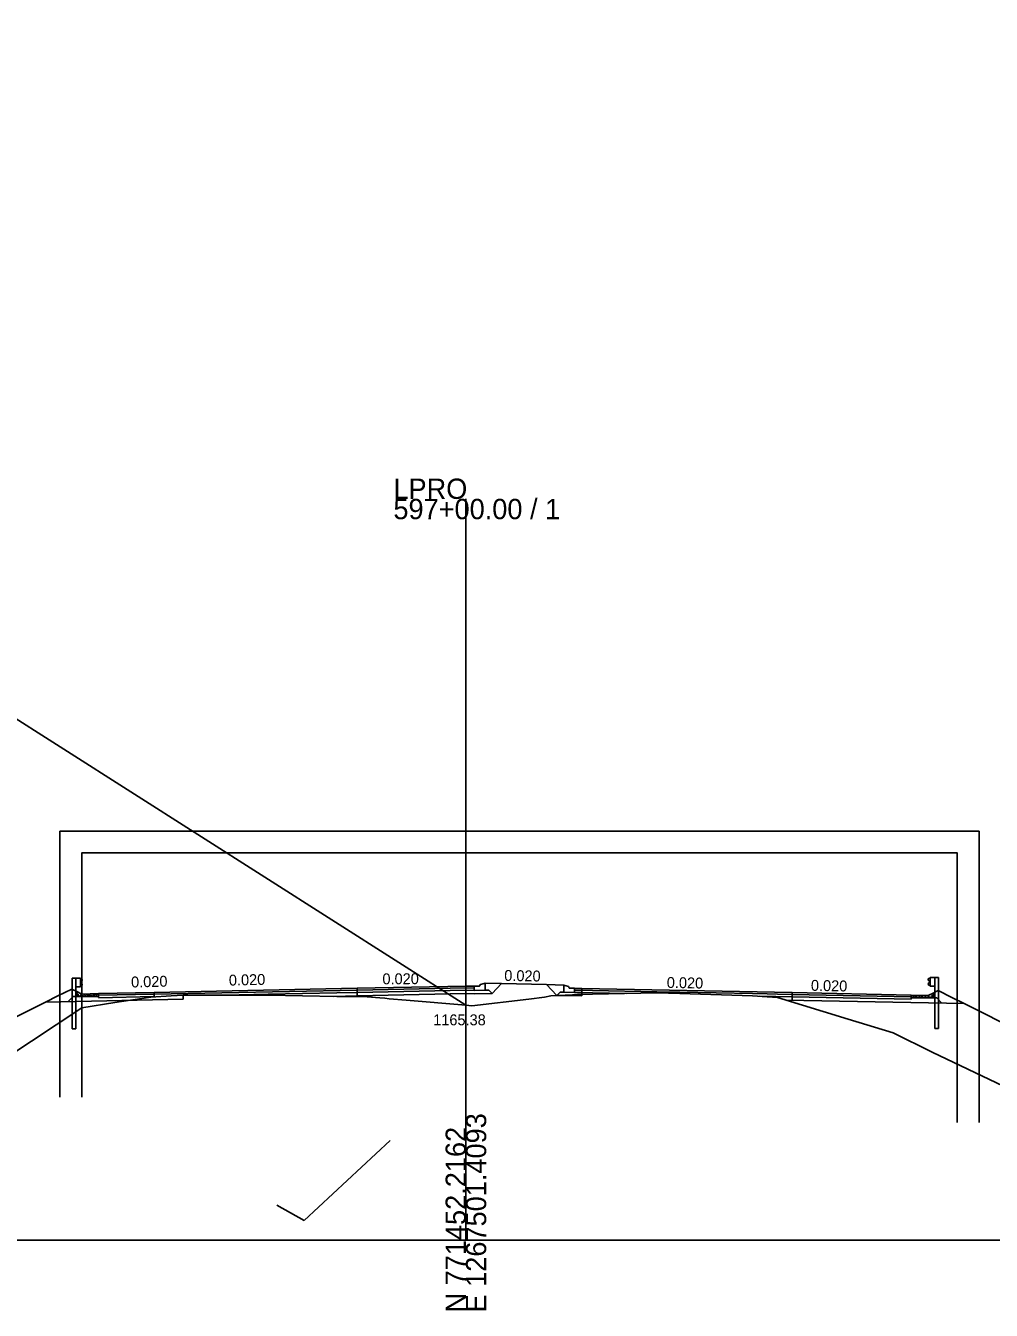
# Model space of a CAD drawing. Extents: x -3833 to 1267678, y -522 to 773248.
# Drawn here: x 89.3 to 222.5, y 7990.3 to 8167.4 of the extents above; entities that cross this region are included whole.
import ezdxf

# ---------------------------------------------------------------- set-up
doc = ezdxf.new("R2010")
doc.units = 0
for name, color, linetype in [('Exist Cross Section Cell', 7, 'Continuous'), ('Exist XS Center Line Elevation Label', 7, 'Continuous'), ('Exist XS Ground Line', 7, 'Continuous'), ('Prop CMT DNC', 7, 'Continuous'), ('Prop CMT Guardrail Graphics', 7, 'Continuous'), ('Prop CMT Pvmt Course 1', 7, 'Continuous'), ('Prop CMT Pvmt Course 2', 7, 'Continuous'), ('Prop CMT Pvmt Course 4', 7, 'Continuous'), ('Prop CMT Shld Paved Course 1', 7, 'Continuous'), ('Prop CMT Shld Paved Course 2', 7, 'Continuous'), ('Prop CMT Shld Paved Course 4', 7, 'Continuous'), ('Prop CMT Slope Grass', 7, 'Continuous'), ('Prop CMT Subgrade Earthwork', 7, 'Continuous'), ('Prop Conc Curb and Gutter', 7, 'Continuous'), ('Prop Conc Island Cover', 7, 'Continuous'), ('Prop XS Finish Grade', 7, 'Continuous'), ('Prop XS SE Text', 7, 'Continuous'), ('Scratch_Level_1', 7, 'Continuous'), ('Scratch_Level_3', 7, 'Continuous'), ('Scratch_Level_5', 7, 'Continuous'), ('Typical Curb CELL', 7, 'Continuous')]:
    doc.layers.add(name, color=color, linetype=linetype)

msp = doc.modelspace()

# ---------------------------------------------------------------- linework, layer by layer
at = {"layer": 'Exist Cross Section Cell'}
for p, q in [((150, 8000), (150, 8102.19)), ((0, 8000), (150, 8000)), ((150, 8000), (300, 8000))]:
    msp.add_line(p, q, dxfattribs=at)
at = {"layer": 'Exist XS Ground Line'}
for p, q in [((101.59, 8032.73), (106.52, 8033.5)), ((106.52, 8033.5), (109.32, 8033.65)), ((109.32, 8033.65), (111.01, 8033.74)), ((111.01, 8033.74), (118.71, 8033.76)), ((118.71, 8033.76), (122.7, 8033.78)), ((122.7, 8033.78), (132.21, 8033.58)), ((132.21, 8033.58), (136.37, 8033.51)), ((136.37, 8033.51), (138.14, 8033.39)), ((138.14, 8033.39), (138.82, 8033.33)), ((138.82, 8033.33), (139.41, 8033.25)), ((139.41, 8033.25), (141.75, 8033.05)), ((141.75, 8033.05), (150, 8032.38)), ((150.8, 8032.31), (158.67, 8033.19)), ((158.67, 8033.19), (160.85, 8033.47)), ((160.85, 8033.47), (161.7, 8033.68)), ((161.7, 8033.68), (164.71, 8033.81)), ((164.71, 8033.81), (165.39, 8033.85)), ((165.39, 8033.85), (167.45, 8033.89)), ((167.45, 8033.89), (176.33, 8034.06)), ((176.33, 8034.06), (179.53, 8033.97)), ((179.53, 8033.97), (189.54, 8033.68)), ((189.54, 8033.68), (191.57, 8033.55)), ((191.57, 8033.55), (192.99, 8033.45)), ((192.99, 8033.45), (202.74, 8030.44)), ((86.52, 8025.06), (97, 8032.03)), ((97, 8032.03), (101.59, 8032.73)), ((150, 8032.38), (150.8, 8032.31)), ((202.74, 8030.44), (208.93, 8028.55)), ((208.93, 8028.55), (214.31, 8025.91)), ((214.31, 8025.91), (224.17, 8021.21))]:
    msp.add_line(p, q, dxfattribs=at)
at = {"layer": 'Prop CMT Guardrail Graphics'}
for p, q in [((95.69, 8033.61), (95.69, 8036.11)), ((95.69, 8036.11), (96.17, 8036.11)), ((96.17, 8034.93), (96.17, 8036.11)), ((96.17, 8036.11), (96.84, 8036.11)), ((96.17, 8036.11), (96.17, 8033.6)), ((96.84, 8034.93), (96.17, 8034.93)), ((96.84, 8036.11), (96.84, 8034.93)), ((96.84, 8036.03), (96.84, 8035)), ((96.94, 8036.01), (96.84, 8036.03)), ((96.84, 8035), (96.94, 8035.03)), ((96.85, 8035.56), (97.08, 8035.76)), ((96.85, 8035.47), (96.85, 8035.56)), ((97.08, 8035.27), (96.85, 8035.47)), ((97.08, 8035.91), (96.94, 8036.01)), ((96.94, 8035.03), (97.08, 8035.13)), ((97.08, 8035.76), (97.08, 8035.91)), ((97.08, 8035.13), (97.08, 8035.27)), ((213.79, 8035.99), (213.94, 8036.09)), ((213.79, 8035.85), (213.79, 8035.99)), ((214.02, 8035.65), (213.79, 8035.85)), ((213.79, 8035.36), (214.02, 8035.56)), ((213.79, 8035.21), (213.79, 8035.36)), ((213.94, 8035.11), (213.79, 8035.21)), ((213.94, 8036.09), (214.04, 8036.12)), ((214.04, 8035.09), (213.94, 8035.11)), ((214.02, 8035.56), (214.02, 8035.65)), ((214.04, 8036.19), (214.04, 8035.01)), ((214.7, 8036.19), (214.04, 8036.19)), ((214.04, 8036.12), (214.04, 8035.09)), ((214.04, 8035.01), (214.7, 8035.01)), ((215.19, 8036.19), (214.7, 8036.19)), ((214.7, 8035.01), (214.7, 8036.19)), ((214.7, 8036.19), (214.7, 8033.68)), ((215.19, 8033.69), (215.19, 8036.19)), ((95.69, 8029.1), (95.69, 8033.61)), ((96.17, 8033.6), (96.17, 8029.1)), ((214.7, 8033.68), (214.7, 8029.18)), ((215.19, 8029.18), (215.19, 8033.69)), ((96.17, 8029.1), (95.69, 8029.1)), ((214.7, 8029.18), (215.19, 8029.18))]:
    msp.add_line(p, q, dxfattribs=at)
at = {"layer": 'Prop CMT Pvmt Course 1'}
for p, q in [((135, 8034.71), (107, 8034.15)), ((195, 8034.11), (165.99, 8034.69)), ((107, 8033.9), (135, 8034.46)), ((107, 8034.15), (107, 8034.15)), ((107, 8034.15), (107, 8033.9)), ((107, 8033.9), (107, 8033.9)), ((135, 8034.46), (135, 8034.46)), ((165.99, 8034.44), (165.99, 8034.44)), ((211.42, 8033.78), (195, 8034.11)), ((195, 8033.86), (195, 8034.11)), ((195, 8034.11), (195, 8034.11)), ((195, 8033.86), (211.42, 8033.53)), ((195, 8033.86), (195, 8033.86)), ((195, 8033.86), (195, 8033.86))]:
    msp.add_line(p, q, dxfattribs=at)
at = {"layer": 'Prop CMT Pvmt Course 2'}
for p, q in [((150, 8034.76), (135, 8034.46)), ((151.16, 8034.74), (150, 8034.76)), ((151.16, 8034.74), (151.16, 8034.74)), ((135, 8034.46), (135, 8034.46)), ((135, 8034.13), (135, 8034.13)), ((135, 8034.13), (135, 8034.13)), ((135, 8034.13), (135, 8034.13)), ((151.16, 8034.4), (151.16, 8034.4)), ((151.16, 8034.4), (151.16, 8034.4)), ((151.16, 8034.4), (151.16, 8034.4)), ((165.99, 8034.11), (165.99, 8034.44)), ((165.99, 8034.44), (165.99, 8034.44)), ((165.99, 8034.11), (165.99, 8034.11)), ((195, 8033.53), (211.42, 8033.2))]:
    msp.add_line(p, q, dxfattribs=at)
at = {"layer": 'Prop CMT Pvmt Course 4'}
for p, q in [((116.53, 8033.76), (116.51, 8033.75)), ((116.53, 8033.76), (116.53, 8033.76)), ((119.46, 8033.77), (119.46, 8033.77)), ((119.46, 8033.76), (119.46, 8033.76)), ((150, 8034.43), (135, 8034.13)), ((135, 8034.13), (135, 8034.13)), ((135, 8034.13), (135, 8034.13)), ((135, 8034.13), (135, 8033.67)), ((135, 8034.13), (135, 8034.13)), ((135, 8034.13), (135, 8034.13)), ((135, 8033.67), (135, 8033.67)), ((135, 8033.67), (135, 8033.67)), ((135, 8033.67), (135, 8033.67)), ((135, 8033.67), (135, 8033.67)), ((135, 8033.67), (135, 8033.67)), ((151.16, 8034.4), (150, 8034.43)), ((151.16, 8034.4), (151.16, 8034.4)), ((151.16, 8034.4), (151.16, 8034.4)), ((151.16, 8034.4), (151.16, 8034.4)), ((151.16, 8033.95), (151.16, 8033.95)), ((151.16, 8033.95), (151.16, 8033.95)), ((151.16, 8033.95), (151.16, 8033.95)), ((151.16, 8033.95), (151.16, 8033.95)), ((153.16, 8034.44), (152.66, 8034.43)), ((153.61, 8033.99), (153.16, 8034.44)), ((162.55, 8033.72), (163, 8034.17)), ((163, 8034.17), (163.5, 8034.16)), ((165, 8034.13), (165.99, 8034.11)), ((165.99, 8033.86), (165.99, 8034.11)), ((192.74, 8033.57), (190.5, 8033.62)), ((195, 8033.53), (192.74, 8033.57)), ((195, 8033.07), (195, 8033.53))]:
    msp.add_line(p, q, dxfattribs=at)
at = {"layer": 'Prop CMT Shld Paved Course 1'}
for p, q in [((150, 8035.01), (135, 8034.71)), ((135, 8034.71), (135, 8034.71)), ((135, 8034.71), (135, 8034.46)), ((151.16, 8034.99), (150, 8035.01)), ((151.16, 8034.99), (151.16, 8034.99)), ((151.16, 8034.74), (151.16, 8034.74)), ((151.16, 8034.74), (151.16, 8034.74)), ((165.99, 8034.69), (165, 8034.71)), ((165.99, 8034.44), (165.99, 8034.69)), ((165.99, 8034.69), (165.99, 8034.69)), ((96.98, 8033.63), (96.98, 8033.63)), ((96.98, 8033.63), (96.98, 8033.63)), ((97, 8033.91), (97, 8033.91)), ((97, 8033.91), (97, 8033.91)), ((97, 8033.91), (97, 8033.91)), ((97, 8033.91), (97, 8033.91)), ((97.18, 8033.61), (97.18, 8033.61)), ((97.18, 8033.61), (97.18, 8033.61)), ((97.18, 8033.61), (97.18, 8033.61)), ((97.18, 8033.61), (97.18, 8033.61)), ((97.18, 8033.61), (97.18, 8033.61)), ((97.18, 8033.61), (97.18, 8033.61)), ((99.33, 8034), (107, 8034.15)), ((107, 8033.9), (99.33, 8033.75)), ((107, 8033.9), (107, 8033.9)), ((135, 8034.46), (135, 8034.46)), ((135, 8034.46), (135, 8034.46)), ((165, 8034.46), (165.99, 8034.44))]:
    msp.add_line(p, q, dxfattribs=at)
at = {"layer": 'Prop CMT Shld Paved Course 2'}
for p, q in [((96.64, 8033.29), (96.64, 8033.29)), ((96.64, 8033.29), (96.64, 8033.29)), ((96.84, 8033.27), (96.84, 8033.27)), ((96.84, 8033.27), (96.84, 8033.27)), ((96.84, 8033.27), (96.84, 8033.27)), ((96.84, 8033.27), (96.84, 8033.27)), ((96.98, 8033.63), (96.98, 8033.63)), ((97.18, 8033.61), (97.18, 8033.61)), ((97.18, 8033.61), (97.18, 8033.61)), ((107, 8033.9), (107, 8033.9)), ((107, 8033.9), (107, 8033.53)), ((107, 8033.57), (107, 8033.57)), ((107, 8033.57), (107, 8033.57)), ((107, 8033.57), (107, 8033.57)), ((107, 8033.57), (107, 8033.57)), ((116.37, 8033.75), (118.71, 8033.8)), ((118.71, 8034.13), (118.71, 8034.13)), ((118.71, 8033.8), (122.7, 8033.88)), ((118.71, 8033.8), (118.71, 8033.8)), ((122.7, 8034.21), (122.7, 8034.21)), ((122.7, 8034.21), (122.7, 8034.21)), ((122.7, 8033.88), (132.21, 8034.07)), ((122.7, 8033.88), (122.7, 8033.88)), ((122.7, 8033.88), (122.7, 8033.88)), ((132.21, 8034.07), (135, 8034.13)), ((132.21, 8034.07), (132.21, 8034.07)), ((135, 8034.13), (135, 8034.46)), ((135, 8034.13), (135, 8034.13)), ((167.45, 8034.41), (165.99, 8034.44)), ((165.99, 8034.44), (165.99, 8034.44)), ((165.99, 8034.44), (165.99, 8034.44)), ((165.99, 8034.44), (165.99, 8034.44)), ((165.99, 8034.44), (165.99, 8034.44)), ((165.99, 8034.11), (165.99, 8034.11)), ((165.99, 8034.11), (165.99, 8034.11)), ((165.99, 8034.11), (165.99, 8034.11)), ((165.99, 8034.11), (165.99, 8034.11)), ((165.99, 8034.11), (165.99, 8034.11)), ((165.99, 8034.11), (167.45, 8034.08)), ((176.33, 8034.23), (167.45, 8034.41)), ((167.45, 8034.41), (167.45, 8034.41)), ((167.45, 8034.08), (167.45, 8034.08)), ((167.45, 8034.08), (172.19, 8033.98)), ((172.19, 8033.98), (172.19, 8033.98)), ((179.53, 8034.17), (176.33, 8034.23)), ((176.33, 8034.23), (176.33, 8034.23)), ((176.33, 8034.06), (176.33, 8034.06)), ((189.54, 8033.97), (179.53, 8034.17)), ((179.53, 8034.17), (179.53, 8034.17)), ((179.53, 8033.97), (179.53, 8033.97)), ((191.56, 8033.93), (189.54, 8033.97)), ((190.5, 8033.62), (190.5, 8033.62)), ((192.99, 8033.9), (191.56, 8033.93)), ((191.56, 8033.93), (191.56, 8033.93)), ((191.56, 8033.6), (191.56, 8033.6)), ((195, 8033.86), (192.99, 8033.9)), ((192.99, 8033.9), (192.99, 8033.9)), ((192.99, 8033.57), (192.99, 8033.57)), ((195, 8033.53), (195, 8033.86)), ((195, 8033.86), (195, 8033.86)), ((195, 8033.53), (195, 8033.53)), ((195, 8033.53), (195, 8033.53))]:
    msp.add_line(p, q, dxfattribs=at)
at = {"layer": 'Prop CMT Shld Paved Course 4'}
for p, q in [((95.09, 8032.86), (95.81, 8033.58)), ((95.81, 8033.58), (96.31, 8033.58)), ((99.33, 8033.58), (99.33, 8033.42)), ((99.33, 8033.41), (107, 8033.57)), ((211.42, 8033.37), (211.42, 8033.2)), ((214.95, 8033.37), (214.44, 8033.37)), ((215.66, 8032.66), (214.95, 8033.37))]:
    msp.add_line(p, q, dxfattribs=at)
at = {"layer": 'Prop CMT Slope Grass'}
for p, q in [((152.66, 8035.43), (154.93, 8035.38)), ((161.11, 8035.22), (163.5, 8035.16)), ((93.7, 8033.65), (92.02, 8032.81)), ((95.62, 8034.61), (93.7, 8033.65)), ((95.62, 8034.61), (96.31, 8034.26)), ((215.14, 8034.39), (214.44, 8034.04)), ((215.14, 8034.39), (217.05, 8033.43)), ((217.05, 8033.43), (218.72, 8032.6))]:
    msp.add_line(p, q, dxfattribs=at)
at = {"layer": 'Prop CMT Subgrade Earthwork'}
for p, q in [((153.61, 8033.99), (154.93, 8035.38)), ((162.55, 8033.72), (161.11, 8035.22)), ((111, 8033.19), (92.02, 8032.81)), ((111, 8033.74), (111, 8033.19)), ((135, 8033.67), (131.76, 8033.59)), ((150, 8033.97), (135, 8033.67)), ((151.16, 8033.95), (150, 8033.97)), ((153.61, 8033.99), (151.16, 8033.95)), ((165.99, 8033.65), (162.55, 8033.72)), ((165.99, 8033.86), (165.99, 8033.65)), ((194.16, 8033.09), (218.72, 8032.6))]:
    msp.add_line(p, q, dxfattribs=at)
at = {"layer": 'Prop Conc Curb and Gutter'}
for p, q in [((151.85, 8035), (151.16, 8034.99)), ((151.16, 8034.4), (151.16, 8034.99)), ((151.91, 8035.08), (151.91, 8035.06)), ((152.66, 8035.43), (152.01, 8035.22)), ((152.66, 8034.43), (152.66, 8035.43)), ((163.5, 8034.16), (163.5, 8035.16)), ((163.5, 8035.16), (164.15, 8034.94)), ((164.25, 8034.8), (164.25, 8034.79)), ((164.31, 8034.72), (165, 8034.71)), ((165, 8034.13), (165, 8034.71)), ((151.16, 8034.4), (152.66, 8034.43)), ((165, 8034.13), (163.5, 8034.16))]:
    msp.add_line(p, q, dxfattribs=at)
for centre, radius, start, end in [((151.85, 8035.06), 0.0625, 271.1458, 360), ((152.06, 8035.08), 0.146, 108.435, 180), ((164.1, 8034.8), 0.146, 0, 71.565), ((164.31, 8034.79), 0.0625, 180, 268.8542)]:
    msp.add_arc(centre, radius, start, end, dxfattribs=at)
at = {"layer": 'Prop Conc Island Cover'}
for p, q in [((163.5, 8035.16), (163.5, 8035.16)), ((163.5, 8035.16), (163.5, 8035.16)), ((163.5, 8034.91), (163.5, 8034.91)), ((163.5, 8034.91), (163.5, 8034.91))]:
    msp.add_line(p, q, dxfattribs=at)
at = {"layer": 'Prop XS Finish Grade'}
for p, q in [((154.93, 8035.38), (161.11, 8035.22)), ((92.02, 8032.81), (52.08, 8012.84)), ((218.72, 8032.6), (280.14, 8001.89))]:
    msp.add_line(p, q, dxfattribs=at)
at = {"layer": 'Scratch_Level_1'}
msp.add_line((150, 8032.38), (-62.25, 8167.44), dxfattribs=at)
at = {"layer": 'Scratch_Level_3'}
msp.add_lwpolyline([(111, 8033.74), (111, 8033.19)], dxfattribs=at)
at = {"layer": 'Scratch_Level_5'}
for p, q in [((127.69, 8002.68), (139.54, 8013.71)), ((123.9, 8004.79), (127.69, 8002.68))]:
    msp.add_line(p, q, dxfattribs=at)
for points in [[(150, 8056.37), (94, 8056.37), (94, 8019.71)], [(150, 8056.37), (220.79, 8056.37), (220.79, 8016.22)], [(150, 8053.37), (97, 8053.37), (97, 8019.71)], [(150, 8053.37), (217.79, 8053.37), (217.79, 8016.22)]]:
    msp.add_lwpolyline(points, dxfattribs=at)
at = {"layer": 'Typical Curb CELL'}
for p, q in [((96.31, 8033.58), (96.31, 8034.26)), ((97, 8033.91), (96.31, 8034.26)), ((96.31, 8033.58), (99.33, 8033.58)), ((96.35, 8033.88), (96.5, 8033.92)), ((96.49, 8033.83), (96.35, 8033.88)), ((96.5, 8033.92), (96.49, 8033.83)), ((97.02, 8033.8), (96.92, 8033.72)), ((96.92, 8033.72), (97.08, 8033.68)), ((99.32, 8034), (97, 8033.91)), ((97.08, 8033.68), (97.02, 8033.8)), ((97.76, 8033.85), (97.73, 8033.74)), ((97.73, 8033.74), (97.85, 8033.73)), ((97.85, 8033.73), (97.76, 8033.85)), ((98.27, 8033.8), (98.16, 8033.72)), ((98.16, 8033.72), (98.33, 8033.68)), ((98.33, 8033.68), (98.27, 8033.8)), ((99.01, 8033.85), (98.97, 8033.74)), ((98.97, 8033.74), (99.1, 8033.73)), ((99.1, 8033.73), (99.01, 8033.85)), ((99.33, 8034), (99.33, 8034)), ((99.33, 8033.58), (99.33, 8033.99)), ((211.42, 8033.78), (211.42, 8033.78)), ((211.42, 8033.37), (211.42, 8033.77)), ((214.44, 8033.37), (211.42, 8033.37)), ((211.43, 8033.78), (213.75, 8033.7)), ((211.66, 8033.52), (211.75, 8033.64)), ((211.78, 8033.52), (211.66, 8033.52)), ((211.75, 8033.64), (211.78, 8033.52)), ((212.42, 8033.47), (212.49, 8033.58)), ((212.59, 8033.51), (212.42, 8033.47)), ((212.49, 8033.58), (212.59, 8033.51)), ((212.91, 8033.52), (212.99, 8033.64)), ((213.03, 8033.52), (212.91, 8033.52)), ((212.99, 8033.64), (213.03, 8033.52)), ((213.67, 8033.47), (213.74, 8033.58)), ((213.84, 8033.51), (213.67, 8033.47)), ((213.74, 8033.58), (213.84, 8033.51)), ((213.75, 8033.7), (214.44, 8034.04)), ((214.25, 8033.71), (214.27, 8033.62)), ((214.41, 8033.66), (214.25, 8033.71)), ((214.27, 8033.62), (214.41, 8033.66)), ((214.44, 8033.37), (214.44, 8034.04))]:
    msp.add_line(p, q, dxfattribs=at)
for centre in [(96.38, 8033.96), (96.47, 8033.69), (96.59, 8033.74), (96.85, 8033.77), (96.87, 8033.72), (97.05, 8033.63), (97.07, 8033.74), (97.27, 8033.7), (97.31, 8033.81), (97.44, 8033.78), (97.47, 8033.66), (97.53, 8033.69), (97.72, 8033.69), (97.84, 8033.74), (97.94, 8033.73), (98.03, 8033.69), (98.09, 8033.83), (98.1, 8033.77), (98.12, 8033.72), (98.32, 8033.74), (98.52, 8033.7), (98.56, 8033.81), (98.61, 8033.78), (98.69, 8033.78), (98.72, 8033.66), (98.78, 8033.69), (98.84, 8033.87), (99.21, 8033.94), (99.24, 8033.82), (211.51, 8033.6), (211.55, 8033.73), (211.92, 8033.65), (211.98, 8033.48), (212.03, 8033.44), (212.06, 8033.57), (212.14, 8033.57), (212.19, 8033.6), (212.24, 8033.48), (212.43, 8033.52), (212.64, 8033.51), (212.65, 8033.56), (212.66, 8033.61), (212.72, 8033.47), (212.82, 8033.52), (212.91, 8033.53), (213.03, 8033.48), (213.23, 8033.48), (213.28, 8033.44), (213.31, 8033.57), (213.44, 8033.6), (213.49, 8033.48), (213.68, 8033.52), (213.71, 8033.42), (213.89, 8033.51), (213.9, 8033.56), (214.16, 8033.53), (214.28, 8033.48), (214.38, 8033.75)]:
    msp.add_circle(centre, 0.00802, dxfattribs=at)
for centre, start, end in [((99.32, 8033.99), 0, 92.048), ((211.43, 8033.77), 87.952, 180)]:
    msp.add_arc(centre, 0.0104, start, end, dxfattribs=at)

# ---------------------------------------------------------------- texts
at = {"layer": 'Exist Cross Section Cell'}
for s, p in [('LPRO', (140, 8102.19)), ('597+00.00 / 1', (140, 8099.39))]:
    msp.add_text(s, height=2.8, dxfattribs=at).set_placement(p)
for s, p in [('E 1267501.4093', (152.8, 7990)), ('N 771452.2162', (150, 7990))]:
    msp.add_text(s, height=2.8, rotation=90, dxfattribs=at).set_placement(p)
at = {"layer": 'Exist XS Center Line Elevation Label'}
msp.add_text('1165.38', height=1.5, dxfattribs=at).set_placement((145.49, 8029.61))
at = {"layer": 'Prop CMT DNC'}
for p in [(135, 8034.71), (135, 8034.71), (150, 8035.01), (165, 8034.71), (165, 8034.71), (101, 8034.03), (111, 8034.23), (111, 8034.23), (203.36, 8033.94), (207.4, 8033.86)]:
    msp.add_text('X', height=0.00025, dxfattribs=at).set_placement(p)
at = {"layer": 'Prop XS SE Text'}
for rotation, p in [(1.397, (103.83, 8034.82)), (1.397, (117.32, 8035.07)), (0.2693, (138.49, 8035.26)), (358.8542, (155.28, 8035.74)), (358.8542, (177.7, 8034.77)), (358.8542, (197.58, 8034.37))]:
    msp.add_text('0.020', height=1.5, rotation=rotation, dxfattribs=at).set_placement(p)

doc.saveas('drawing.dxf')
